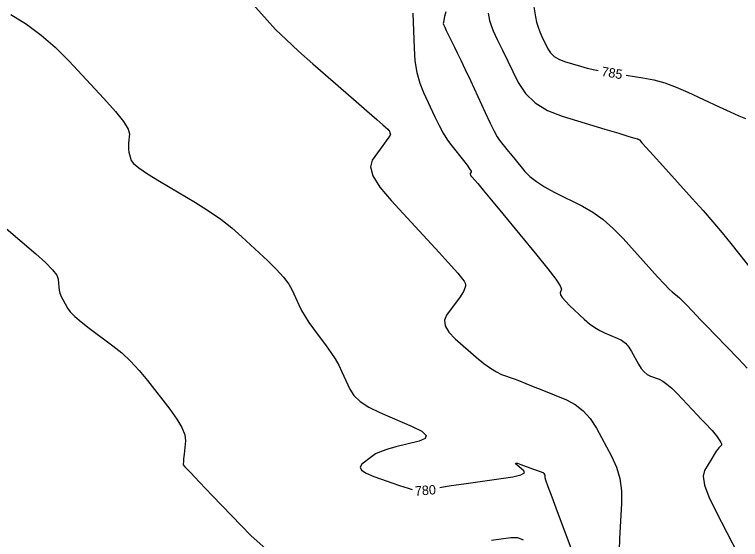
# Model space of a CAD drawing. Extents: x 2082232 to 2083549, y 592624 to 593832.
# Drawn here: x 2083159.4 to 2083213.4, y 592752.4 to 592791.4 of the extents above; entities that cross this region are included whole.
import ezdxf

# ---------------------------------------------------------------- set-up
doc = ezdxf.new("R2010")
doc.units = 0
doc.layers.add('DT_X_Contour_Major', color=7, linetype='Continuous')
doc.layers.add('DT_X_Contour_Minor', color=7, linetype='Continuous')

msp = doc.modelspace()

# ---------------------------------------------------------------- linework, layer by layer
at = {"layer": 'DT_X_Contour_Major'}
for points in [[(2083197.981, 592792.301), (2083198.167, 592791.255), (2083198.249, 592790.87), (2083198.356, 592790.498), (2083198.486, 592790.14), (2083198.641, 592789.796), (2083199.087, 592788.896), (2083199.289, 592788.584), (2083199.562, 592788.322), (2083199.905, 592788.11), (2083200.318, 592787.949), (2083201.515, 592787.587), (2083202.007, 592787.453), (2083202.587, 592787.321), (2083202.832, 592787.275)], [(2083159.148, 592791.431), (2083160.298, 592790.718), (2083161.4, 592789.907), (2083162.452, 592789), (2083163.455, 592787.997), (2083166.064, 592785.192), (2083166.917, 592784.239), (2083167.519, 592783.484), (2083167.87, 592782.927), (2083167.971, 592782.568), (2083167.906, 592781.874), (2083167.89, 592781.625), (2083167.894, 592781.401), (2083167.916, 592781.201), (2083167.958, 592781.025), (2083168.093, 592780.587), (2083168.263, 592780.369), (2083168.671, 592780.042), (2083169.318, 592779.606), (2083170.204, 592779.061), (2083172.883, 592777.464), (2083173.852, 592776.856), (2083174.75, 592776.229), (2083175.577, 592775.585), (2083176.332, 592774.923), (2083178.253, 592773.132), (2083178.906, 592772.492), (2083179.426, 592771.917), (2083179.813, 592771.406), (2083180.067, 592770.96), (2083180.564, 592769.854), (2083180.773, 592769.432), (2083181.023, 592768.995), (2083181.317, 592768.543), (2083181.653, 592768.075), (2083182.607, 592766.807), (2083182.947, 592766.331), (2083183.254, 592765.852), (2083183.526, 592765.37), (2083183.763, 592764.886), (2083184.351, 592763.592), (2083184.657, 592763.12), (2083185.132, 592762.672), (2083185.777, 592762.248), (2083186.592, 592761.85), (2083188.992, 592760.821), (2083189.699, 592760.463), (2083190.02, 592760.163), (2083189.953, 592759.919), (2083189.5, 592759.733), (2083187.777, 592759.313), (2083187.179, 592759.149), (2083186.676, 592758.971), (2083186.269, 592758.781), (2083185.958, 592758.578), (2083185.256, 592758.018), (2083185.114, 592757.804), (2083185.216, 592757.579), (2083185.561, 592757.346), (2083186.149, 592757.102), (2083188.043, 592756.439), (2083188.688, 592756.228), (2083188.982, 592756.151)], [(2083204.904, 592786.932), (2083206.143, 592786.741), (2083206.952, 592786.582), (2083207.78, 592786.35), (2083208.628, 592786.046), (2083209.495, 592785.669), (2083211.833, 592784.567), (2083212.635, 592784.197), (2083213.287, 592783.913), (2083213.788, 592783.716)], [(2083191.041, 592756.299), (2083191.178, 592756.322), (2083191.899, 592756.431), (2083192.831, 592756.563), (2083195.598, 592756.947), (2083196.482, 592757.092), (2083197.061, 592757.238), (2083197.334, 592757.386), (2083197.301, 592757.536), (2083196.805, 592757.938), (2083196.683, 592758.055), (2083196.689, 592758.105), (2083196.822, 592758.087), (2083197.083, 592758.002), (2083197.949, 592757.686), (2083198.236, 592757.581), (2083198.447, 592757.504), (2083198.584, 592757.453), (2083198.646, 592757.43), (2083198.71, 592757.404), (2083198.733, 592757.392), (2083198.754, 592757.375), (2083198.772, 592757.355), (2083198.788, 592757.33), (2083198.827, 592757.257), (2083198.84, 592757.228), (2083198.849, 592757.198), (2083198.853, 592757.167), (2083198.854, 592757.133), (2083198.849, 592757.042), (2083198.905, 592756.858), (2083199.078, 592756.374), (2083199.368, 592755.59), (2083199.774, 592754.507), (2083201.012, 592751.218)]]:
    msp.add_lwpolyline(points, dxfattribs=at)
at = {"layer": 'DT_X_Contour_Minor'}
for points in [[(2083176.712, 592792.696), (2083178.206, 592791.009), (2083178.838, 592790.332), (2083179.614, 592789.567), (2083180.533, 592788.714), (2083181.596, 592787.773), (2083184.62, 592785.146), (2083185.621, 592784.277), (2083186.353, 592783.64), (2083186.819, 592783.234), (2083187.016, 592783.06), (2083187.187, 592782.905), (2083187.242, 592782.852), (2083187.283, 592782.808), (2083187.307, 592782.774), (2083187.316, 592782.75), (2083187.318, 592782.697), (2083187.319, 592782.678), (2083187.322, 592782.66), (2083187.326, 592782.645), (2083187.331, 592782.631), (2083187.347, 592782.597), (2083187.353, 592782.585), (2083187.359, 592782.574), (2083187.365, 592782.564), (2083187.371, 592782.556), (2083187.387, 592782.536), (2083187.355, 592782.478), (2083187.248, 592782.319), (2083187.065, 592782.059), (2083186.806, 592781.698), (2083186.016, 592780.602), (2083185.882, 592780.107), (2083186.073, 592779.443), (2083186.588, 592778.61), (2083187.428, 592777.609), (2083190.102, 592774.714), (2083190.996, 592773.743), (2083191.674, 592773.003), (2083192.134, 592772.493), (2083192.378, 592772.213), (2083192.739, 592771.775), (2083192.853, 592771.618), (2083192.926, 592771.479), (2083192.957, 592771.355), (2083192.946, 592771.249), (2083192.862, 592770.986), (2083192.8, 592770.854), (2083192.681, 592770.657), (2083192.502, 592770.393), (2083192.264, 592770.064), (2083191.553, 592769.098), (2083191.393, 592768.716), (2083191.447, 592768.298), (2083191.714, 592767.841), (2083192.195, 592767.346), (2083193.762, 592765.978), (2083194.32, 592765.513), (2083194.819, 592765.144), (2083195.258, 592764.872), (2083195.638, 592764.696), (2083196.57, 592764.355), (2083196.962, 592764.209), (2083197.438, 592764.025), (2083197.998, 592763.803), (2083198.642, 592763.544), (2083200.47, 592762.803), (2083201.123, 592762.463), (2083201.711, 592761.996), (2083202.233, 592761.405), (2083202.689, 592760.687), (2083203.818, 592758.607), (2083204.181, 592757.803), (2083204.426, 592756.949), (2083204.553, 592756.046), (2083204.56, 592755.094), (2083204.42, 592752.491), (2083204.388, 592751.602)], [(2083189.036, 592791.528), (2083189.13, 592788.931), (2083189.201, 592787.995), (2083189.341, 592787.133), (2083189.552, 592786.345), (2083189.832, 592785.631), (2083190.674, 592783.828), (2083190.99, 592783.186), (2083191.307, 592782.613), (2083191.625, 592782.108), (2083191.944, 592781.671), (2083192.797, 592780.598), (2083193.073, 592780.242), (2083193.263, 592779.977), (2083193.367, 592779.804), (2083193.384, 592779.722), (2083193.315, 592779.626), (2083193.303, 592779.582), (2083193.32, 592779.524), (2083193.365, 592779.451), (2083193.438, 592779.363), (2083193.673, 592779.109), (2083193.868, 592778.882), (2083194.278, 592778.391), (2083194.902, 592777.636), (2083195.741, 592776.618), (2083198.264, 592773.551), (2083199.088, 592772.532), (2083199.666, 592771.773), (2083199.999, 592771.275), (2083200.088, 592771.039), (2083199.996, 592770.755), (2083200.016, 592770.615), (2083200.145, 592770.409), (2083200.382, 592770.136), (2083200.727, 592769.797), (2083201.792, 592768.802), (2083202.185, 592768.459), (2083202.566, 592768.172), (2083202.935, 592767.944), (2083203.291, 592767.773), (2083204.225, 592767.395), (2083204.556, 592767.226), (2083204.847, 592767.004), (2083205.099, 592766.729), (2083205.312, 592766.4), (2083205.826, 592765.453), (2083206.025, 592765.131), (2083206.238, 592764.876), (2083206.465, 592764.687), (2083206.705, 592764.565), (2083207.363, 592764.328), (2083207.631, 592764.195), (2083207.942, 592763.973), (2083208.297, 592763.663), (2083208.694, 592763.264), (2083209.81, 592762.083), (2083210.19, 592761.681), (2083210.495, 592761.36), (2083210.724, 592761.119), (2083210.877, 592760.96), (2083211.185, 592760.643), (2083211.298, 592760.522), (2083211.407, 592760.396), (2083211.511, 592760.266), (2083211.612, 592760.13), (2083211.874, 592759.764), (2083211.952, 592759.637), (2083211.992, 592759.53), (2083211.993, 592759.444), (2083211.954, 592759.378), (2083211.8, 592759.231), (2083211.724, 592759.141), (2083211.611, 592758.981), (2083211.461, 592758.752), (2083211.275, 592758.453), (2083210.729, 592757.564), (2083210.628, 592757.124), (2083210.733, 592756.471), (2083211.045, 592755.605), (2083211.563, 592754.526), (2083213.221, 592751.365)], [(2083191.494, 592791.639), (2083191.406, 592791.283), (2083191.344, 592791.021), (2083191.309, 592790.853), (2083191.301, 592790.779), (2083191.314, 592790.706), (2083191.34, 592790.638), (2083191.409, 592790.489), (2083191.52, 592790.258), (2083191.673, 592789.946), (2083192.139, 592789.005), (2083192.344, 592788.585), (2083192.608, 592788.032), (2083192.933, 592787.345), (2083193.317, 592786.523), (2083194.422, 592784.156), (2083194.797, 592783.362), (2083195.095, 592782.759), (2083195.314, 592782.345), (2083195.456, 592782.121), (2083195.73, 592781.776), (2083195.858, 592781.617), (2083196.038, 592781.397), (2083196.269, 592781.116), (2083196.552, 592780.774), (2083197.374, 592779.782), (2083197.742, 592779.407), (2083198.229, 592779.026), (2083198.836, 592778.638), (2083199.562, 592778.245), (2083201.658, 592777.188), (2083202.436, 592776.74), (2083203.198, 592776.192), (2083203.944, 592775.543), (2083204.674, 592774.792), (2083206.599, 592772.655), (2083207.248, 592771.939), (2083207.754, 592771.394), (2083208.114, 592771.02), (2083208.331, 592770.818), (2083208.716, 592770.506), (2083208.865, 592770.379), (2083209.024, 592770.233), (2083209.193, 592770.067), (2083209.373, 592769.882), (2083209.864, 592769.362), (2083210.106, 592769.107), (2083210.465, 592768.734), (2083210.94, 592768.242), (2083211.532, 592767.632), (2083213.265, 592765.845), (2083213.903, 592765.161)], [(2083194.641, 592791.54), (2083194.741, 592790.981), (2083194.829, 592790.686), (2083195.018, 592790.219), (2083195.309, 592789.582), (2083195.701, 592788.774), (2083196.881, 592786.39), (2083197.417, 592785.563), (2083198.139, 592784.87), (2083199.047, 592784.309), (2083200.142, 592783.883), (2083203.31, 592782.923), (2083204.352, 592782.608), (2083205.099, 592782.382), (2083205.553, 592782.245), (2083205.714, 592782.199), (2083205.75, 592782.193), (2083205.765, 592782.19), (2083205.783, 592782.184), (2083205.804, 592782.176), (2083205.828, 592782.165), (2083205.896, 592782.133), (2083205.919, 592782.12), (2083205.937, 592782.107), (2083205.95, 592782.092), (2083205.958, 592782.077), (2083205.972, 592782.034), (2083206.079, 592781.907), (2083206.391, 592781.557), (2083206.908, 592780.984), (2083207.629, 592780.189), (2083209.824, 592777.772), (2083210.62, 592776.883), (2083211.363, 592776.029), (2083212.053, 592775.211), (2083212.688, 592774.428), (2083214.313, 592772.386)], [(2083158.794, 592775.542), (2083160.992, 592773.648), (2083161.715, 592772.998), (2083162.236, 592772.47), (2083162.554, 592772.063), (2083162.669, 592771.777), (2083162.707, 592771.178), (2083162.736, 592770.951), (2083162.795, 592770.721), (2083162.885, 592770.487), (2083163.005, 592770.249), (2083163.366, 592769.61), (2083163.568, 592769.338), (2083163.901, 592769.003), (2083164.367, 592768.603), (2083164.966, 592768.139), (2083166.738, 592766.818), (2083167.397, 592766.285), (2083168.045, 592765.677), (2083168.682, 592764.995), (2083169.308, 592764.237), (2083170.961, 592762.118), (2083171.5, 592761.375), (2083171.873, 592760.736), (2083172.083, 592760.201), (2083172.128, 592759.769), (2083172.03, 592758.758), (2083171.997, 592758.425), (2083171.974, 592758.186), (2083171.96, 592758.039), (2083171.954, 592757.985), (2083171.952, 592757.966), (2083172.087, 592757.819), (2083172.495, 592757.393), (2083173.174, 592756.687), (2083174.126, 592755.701), (2083177.026, 592752.699), (2083178.1, 592751.736)], [(2083194.888, 592752.374), (2083196.323, 592752.573), (2083196.821, 592752.566), (2083197.24, 592752.393)]]:
    msp.add_lwpolyline(points, dxfattribs=at)

# ---------------------------------------------------------------- texts
at = {"layer": 'DT_X_Contour_Major'}
for s, rotation, p in [('785', 350.6028, (2083203.029, 592786.877)), ('780', 4.1165, (2083189.22, 592755.676))]:
    msp.add_text(s, height=0.7, rotation=rotation, dxfattribs=at).set_placement(p)

doc.saveas('drawing.dxf')
